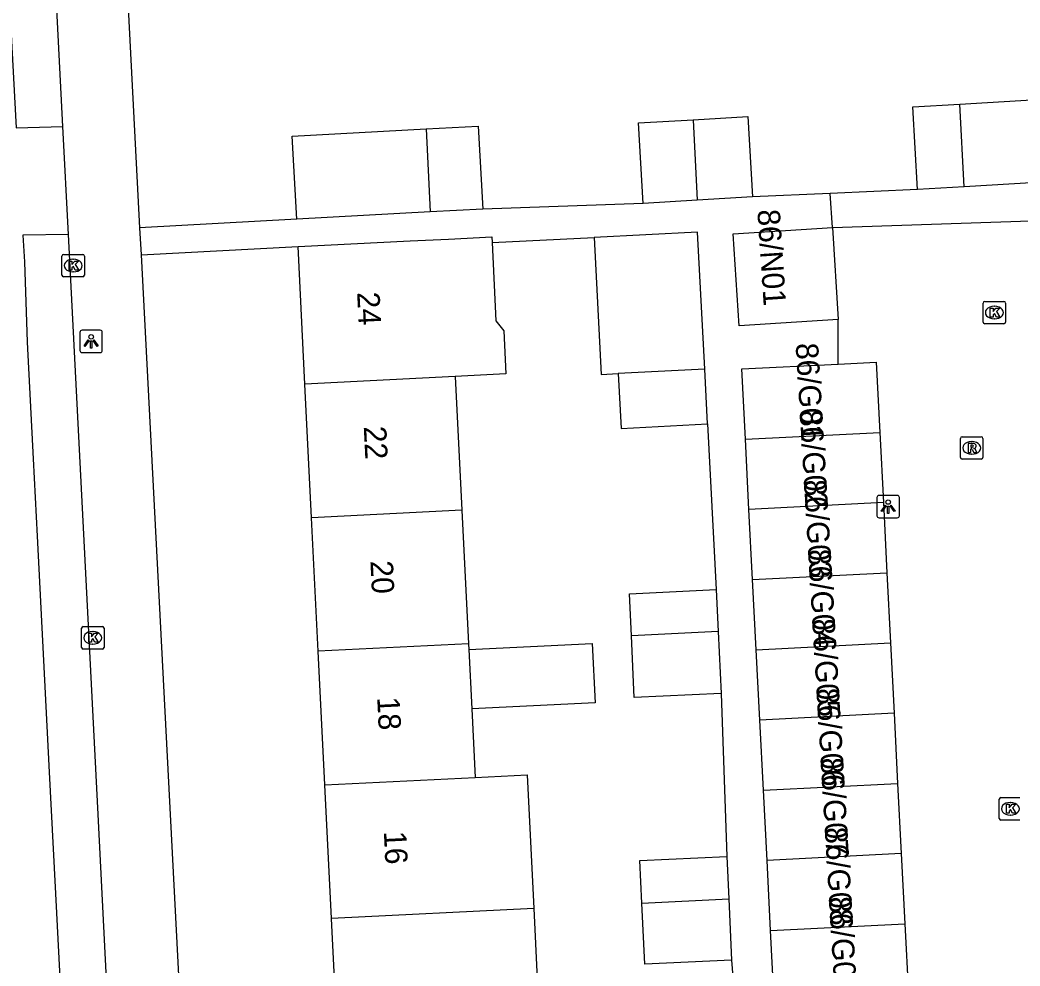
# Model space of a CAD drawing. Extents: x 161084 to 161928, y 385355 to 386522.
# Drawn here: x 161286.9 to 161331.43, y 385793.45 to 385835.58 of the extents above; entities that cross this region are included whole.
import ezdxf

# ---------------------------------------------------------------- set-up
doc = ezdxf.new("R2010")
doc.units = 0
for name, color, linetype in [('IMGEO_Kolk', 7, 'Continuous'), ('IMGEO_Lichtpunt', 7, 'Continuous'), ('IMGEO_Pand', 7, 'Continuous'), ('IMGEO_Pand_nummerreeks', 7, 'Continuous'), ('IMGEO_Rijbaan_lokaal_open', 7, 'Continuous'), ('IMGEO_Rioolput', 7, 'Continuous'), ('IMGEO_Voetpad_open', 7, 'Continuous')]:
    doc.layers.add(name, color=color, linetype=linetype)

msp = doc.modelspace()

# ---------------------------------------------------------------- linework, layer by layer
at = {"layer": 'IMGEO_Kolk'}
for p, q in [((161288.765, 385824.22), (161288.765, 385825.072)), ((161288.84, 385825.146), (161289.692, 385825.146)), ((161289.253, 385824.926), (161289.278, 385824.926)), ((161289.766, 385825.072), (161289.766, 385824.22)), ((161289.692, 385824.146), (161288.84, 385824.146)), ((161289.276, 385824.366), (161289.251, 385824.366)), ((161329.791, 385822.127), (161329.791, 385822.979)), ((161329.866, 385823.053), (161330.718, 385823.053)), ((161330.279, 385822.833), (161330.304, 385822.833)), ((161330.792, 385822.979), (161330.792, 385822.127)), ((161330.302, 385822.273), (161330.277, 385822.273)), ((161330.718, 385822.053), (161329.866, 385822.053)), ((161289.636, 385807.644), (161289.636, 385808.496)), ((161289.711, 385808.57), (161290.563, 385808.57)), ((161290.637, 385808.496), (161290.637, 385807.644)), ((161290.124, 385808.35), (161290.149, 385808.35)), ((161290.563, 385807.57), (161289.711, 385807.57)), ((161290.147, 385807.79), (161290.122, 385807.79)), ((161330.507, 385800.029), (161330.507, 385800.881)), ((161330.582, 385800.955), (161331.434, 385800.955)), ((161330.995, 385800.735), (161331.02, 385800.735)), ((161331.434, 385799.955), (161330.582, 385799.955)), ((161331.018, 385800.175), (161330.993, 385800.175))]:
    msp.add_line(p, q, dxfattribs=at)
for points in [[(161288.765, 385824.22), (161288.765, 385825.072)], [(161288.84, 385825.146), (161289.692, 385825.146)], [(161289.766, 385825.072), (161289.766, 385824.22)], [(161289.086, 385824.846), (161289.209, 385824.846), (161289.209, 385824.695), (161289.339, 385824.846), (161289.503, 385824.846), (161289.357, 385824.695), (161289.51, 385824.446), (161289.358, 385824.446), (161289.273, 385824.61), (161289.209, 385824.543), (161289.209, 385824.446), (161289.086, 385824.446), (161289.086, 385824.846)], [(161289.692, 385824.146), (161288.84, 385824.146)], [(161329.791, 385822.127), (161329.791, 385822.979)], [(161329.866, 385823.053), (161330.718, 385823.053)], [(161330.112, 385822.753), (161330.235, 385822.753), (161330.235, 385822.602), (161330.365, 385822.753), (161330.529, 385822.753), (161330.383, 385822.602), (161330.536, 385822.353), (161330.384, 385822.353), (161330.299, 385822.517), (161330.235, 385822.45), (161330.235, 385822.353), (161330.112, 385822.353), (161330.112, 385822.753)], [(161330.792, 385822.979), (161330.792, 385822.127)], [(161330.718, 385822.053), (161329.866, 385822.053)], [(161289.636, 385807.644), (161289.636, 385808.496)], [(161289.711, 385808.57), (161290.563, 385808.57)], [(161290.637, 385808.496), (161290.637, 385807.644)], [(161289.957, 385808.27), (161290.08, 385808.27), (161290.08, 385808.119), (161290.21, 385808.27), (161290.374, 385808.27), (161290.228, 385808.119), (161290.381, 385807.87), (161290.229, 385807.87), (161290.144, 385808.034), (161290.08, 385807.967), (161290.08, 385807.87), (161289.957, 385807.87), (161289.957, 385808.27)], [(161290.563, 385807.57), (161289.711, 385807.57)], [(161330.507, 385800.029), (161330.507, 385800.881)], [(161330.582, 385800.955), (161331.434, 385800.955)], [(161330.828, 385800.655), (161330.951, 385800.655), (161330.951, 385800.504), (161331.081, 385800.655), (161331.245, 385800.655), (161331.099, 385800.504), (161331.252, 385800.255), (161331.1, 385800.255), (161331.015, 385800.419), (161330.951, 385800.352), (161330.951, 385800.255), (161330.828, 385800.255), (161330.828, 385800.655)], [(161331.434, 385799.955), (161330.582, 385799.955)]]:
    msp.add_lwpolyline(points, dxfattribs=at)
for centre, start, end in [((161288.842, 385825.07), 91.552, 178.448), ((161288.842, 385825.07), 91.552, 178.448), ((161289.69, 385825.07), 1.552, 88.448), ((161289.69, 385825.07), 1.552, 88.448), ((161288.842, 385824.222), 181.552, 268.448), ((161288.842, 385824.222), 181.552, 268.448), ((161289.69, 385824.222), 271.552, 358.448), ((161289.69, 385824.222), 271.552, 358.448), ((161329.868, 385822.977), 91.552, 178.448), ((161329.868, 385822.977), 91.552, 178.448), ((161330.716, 385822.977), 1.552, 88.448), ((161330.716, 385822.977), 1.552, 88.448), ((161329.868, 385822.129), 181.552, 268.448), ((161329.868, 385822.129), 181.552, 268.448), ((161330.716, 385822.129), 271.552, 358.448), ((161330.716, 385822.129), 271.552, 358.448), ((161289.713, 385808.494), 91.552, 178.448), ((161289.713, 385808.494), 91.552, 178.448), ((161290.561, 385808.494), 1.552, 88.448), ((161290.561, 385808.494), 1.552, 88.448), ((161289.713, 385807.646), 181.552, 268.448), ((161289.713, 385807.646), 181.552, 268.448), ((161290.561, 385807.646), 271.552, 358.448), ((161290.561, 385807.646), 271.552, 358.448), ((161330.584, 385800.879), 91.552, 178.448), ((161330.584, 385800.879), 91.552, 178.448), ((161330.584, 385800.031), 181.552, 268.448), ((161330.584, 385800.031), 181.552, 268.448)]:
    msp.add_arc(centre, 0.0765, start, end, dxfattribs=at)
for centre, major_axis, ratio, start_param, end_param in [((161289.252, 385824.646), (-0.387, 0.002), 0.722429, 4.712389, 7.853982), ((161289.277, 385824.646), (-0.39, 0.002), 0.717154, 1.570796, 4.712389), ((161330.278, 385822.553), (-0.387, 0.002), 0.722429, 4.712389, 7.853982), ((161330.303, 385822.553), (-0.39, 0.002), 0.717154, 1.570796, 4.712389), ((161290.123, 385808.07), (-0.387, 0.002), 0.722429, 4.712389, 7.853982), ((161290.148, 385808.07), (-0.39, 0.002), 0.717154, 1.570796, 4.712389), ((161330.994, 385800.455), (-0.387, 0.002), 0.722429, 4.712389, 7.853982), ((161331.019, 385800.455), (-0.39, 0.002), 0.717154, 1.570796, 4.712389)]:
    msp.add_ellipse(centre, major_axis=major_axis, ratio=ratio, start_param=start_param, end_param=end_param, dxfattribs=at)
at = {"layer": 'IMGEO_Lichtpunt'}
for p, q in [((161289.565, 385821.672), (161289.565, 385820.865)), ((161289.565, 385821.672), (161289.565, 385820.865)), ((161290.467, 385821.767), (161289.659, 385821.767)), ((161290.467, 385821.767), (161289.659, 385821.767)), ((161290.561, 385820.865), (161290.561, 385821.672)), ((161290.561, 385820.865), (161290.561, 385821.672)), ((161289.659, 385820.771), (161290.467, 385820.771)), ((161289.659, 385820.771), (161290.467, 385820.771)), ((161325.064, 385814.315), (161325.064, 385813.508)), ((161325.064, 385814.315), (161325.064, 385813.508)), ((161325.966, 385814.41), (161325.158, 385814.41)), ((161325.966, 385814.41), (161325.158, 385814.41)), ((161326.06, 385813.508), (161326.06, 385814.315)), ((161326.06, 385813.508), (161326.06, 385814.315)), ((161325.158, 385813.414), (161325.966, 385813.414)), ((161325.158, 385813.414), (161325.966, 385813.414))]:
    msp.add_line(p, q, dxfattribs=at)
for points in [[(161289.939, 385821.336), (161289.978, 385821.308), (161289.79, 385821.046), (161289.752, 385821.073), (161289.939, 385821.336)], [(161290.151, 385821.308), (161290.189, 385821.335), (161290.376, 385821.073), (161290.337, 385821.045), (161290.151, 385821.308)], [(161290.041, 385821.288), (161290.088, 385821.288), (161290.088, 385820.966), (161290.041, 385820.966), (161290.041, 385821.288)], [(161325.438, 385813.979), (161325.477, 385813.951), (161325.289, 385813.689), (161325.251, 385813.716), (161325.438, 385813.979)], [(161325.54, 385813.931), (161325.587, 385813.931), (161325.587, 385813.609), (161325.54, 385813.609), (161325.54, 385813.931)], [(161325.65, 385813.951), (161325.688, 385813.978), (161325.875, 385813.716), (161325.836, 385813.688), (161325.65, 385813.951)]]:
    msp.add_lwpolyline(points, dxfattribs=at)
for centre in [(161290.064, 385821.47), (161325.563, 385814.113)]:
    msp.add_circle(centre, 0.0994, dxfattribs=at)
for centre, start, end in [((161289.659, 385821.672), 90, 180), ((161289.659, 385821.672), 90, 180), ((161290.467, 385821.672), 0, 90), ((161290.467, 385821.672), 0, 90), ((161289.659, 385820.865), 180, 270), ((161289.659, 385820.865), 180, 270), ((161290.467, 385820.865), 270, 0), ((161290.467, 385820.865), 270, 360), ((161325.158, 385814.315), 90, 180), ((161325.158, 385814.315), 90, 180), ((161325.966, 385814.315), 0, 90), ((161325.966, 385814.315), 0, 90), ((161325.158, 385813.508), 180, 270), ((161325.158, 385813.508), 180, 270), ((161325.966, 385813.508), 270, 0), ((161325.966, 385813.508), 270, 360)]:
    msp.add_arc(centre, 0.0946, start, end, dxfattribs=at)
at = {"layer": 'IMGEO_Pand'}
for points in [[(161328.757, 385831.839), (161331.956, 385832.031), (161332.177, 385828.347)], [(161326.876, 385828.028), (161326.655, 385831.712), (161328.757, 385831.839)], [(161328.941, 385828.152), (161328.757, 385831.839)], [(161314.656, 385827.41), (161314.441, 385830.997), (161316.876, 385831.143)], [(161316.876, 385831.143), (161319.306, 385831.289), (161319.521, 385827.703)], [(161316.876, 385831.143), (161317.055, 385827.555)], [(161299.219, 385826.713), (161299.02, 385830.408), (161304.983, 385830.729)], [(161304.983, 385830.729), (161307.299, 385830.854), (161307.508, 385827.16)], [(161304.983, 385830.729), (161305.168, 385827.034)], [(161328.941, 385828.152), (161326.876, 385828.028)], [(161332.177, 385828.347), (161328.941, 385828.152)], [(161319.521, 385827.703), (161317.055, 385827.555)], [(161307.508, 385827.16), (161305.168, 385827.034)], [(161317.055, 385827.555), (161314.656, 385827.41)], [(161305.168, 385827.034), (161299.219, 385826.713)], [(161323.338, 385822.249), (161318.92, 385821.965), (161318.658, 385826.054), (161323.076, 385826.337)], [(161323.076, 385826.337), (161323.338, 385822.249)], [(161299.285, 385825.493), (161304.279, 385825.741), (161305.977, 385825.825), (161307.906, 385825.921), (161307.919, 385825.671)], [(161317.391, 385820.035), (161317.071, 385826.14), (161312.474, 385825.904)], [(161312.474, 385825.904), (161312.786, 385819.799), (161313.541, 385819.838)], [(161299.589, 385819.369), (161299.285, 385825.493)], [(161307.919, 385825.671), (161308.091, 385822.187), (161308.442, 385821.734), (161308.536, 385819.823), (161306.28, 385819.701)], [(161317.391, 385820.035), (161313.541, 385819.838)], [(161317.519, 385817.593), (161317.391, 385820.035)], [(161319.201, 385816.912), (161319.039, 385820.05), (161323.334, 385820.26)], [(161323.334, 385820.26), (161325.03, 385820.343), (161325.189, 385817.217)], [(161306.28, 385819.701), (161299.589, 385819.369)], [(161306.28, 385819.701), (161306.575, 385813.75)], [(161313.541, 385819.838), (161313.666, 385817.384), (161317.519, 385817.593)], [(161299.884, 385813.418), (161299.589, 385819.369)], [(161319.201, 385816.912), (161325.189, 385817.217)], [(161319.362, 385813.786), (161319.201, 385816.912)], [(161325.189, 385817.217), (161325.348, 385814.091)], [(161325.348, 385814.091), (161319.362, 385813.786)], [(161319.523, 385810.66), (161319.362, 385813.786)], [(161325.348, 385814.091), (161325.507, 385810.965)], [(161306.575, 385813.75), (161299.884, 385813.418)], [(161300.178, 385807.467), (161299.884, 385813.418)], [(161306.575, 385813.75), (161306.87, 385807.799)], [(161319.523, 385810.66), (161325.507, 385810.965)], [(161319.684, 385807.534), (161319.523, 385810.66)], [(161325.507, 385810.965), (161325.666, 385807.839)], [(161314.124, 385808.159), (161314.036, 385810.033), (161317.905, 385810.213)], [(161317.905, 385810.213), (161317.992, 385808.351)], [(161317.992, 385808.351), (161314.124, 385808.159)], [(161318.12, 385805.595), (161314.251, 385805.415), (161314.124, 385808.159)], [(161317.992, 385808.351), (161318.12, 385805.595)], [(161306.87, 385807.799), (161300.178, 385807.467)], [(161306.87, 385807.799), (161306.883, 385807.544)], [(161306.883, 385807.544), (161312.385, 385807.817), (161312.516, 385805.177), (161307.014, 385804.905)], [(161306.883, 385807.544), (161307.014, 385804.905)], [(161319.684, 385807.534), (161325.666, 385807.839)], [(161319.845, 385804.408), (161319.684, 385807.534)], [(161325.666, 385807.839), (161325.825, 385804.713)], [(161300.474, 385801.515), (161300.178, 385807.467)], [(161307.014, 385804.905), (161307.165, 385801.847)], [(161325.825, 385804.713), (161319.845, 385804.408)], [(161320.006, 385801.282), (161319.845, 385804.408)], [(161325.825, 385804.713), (161325.984, 385801.587)], [(161300.474, 385801.515), (161307.165, 385801.847)], [(161307.165, 385801.847), (161309.479, 385801.962), (161309.774, 385796.01)], [(161300.769, 385795.563), (161300.474, 385801.515)], [(161320.006, 385801.282), (161325.984, 385801.587)], [(161320.167, 385798.156), (161320.006, 385801.282)], [(161325.984, 385801.587), (161326.144, 385798.46)], [(161314.597, 385796.249), (161314.509, 385798.149), (161318.378, 385798.329)], [(161318.378, 385798.329), (161318.465, 385796.441)], [(161326.144, 385798.46), (161320.167, 385798.156)], [(161326.144, 385798.46), (161326.303, 385795.334)], [(161320.328, 385795.03), (161320.167, 385798.156)], [(161314.597, 385796.249), (161318.465, 385796.441)], [(161318.465, 385796.441), (161318.592, 385793.711)], [(161309.774, 385796.01), (161300.769, 385795.563)], [(161309.774, 385796.01), (161310.068, 385790.058)], [(161318.592, 385793.711), (161314.724, 385793.531), (161314.597, 385796.249)], [(161301.063, 385789.612), (161300.769, 385795.563)], [(161320.328, 385795.03), (161326.303, 385795.334)], [(161326.303, 385795.334), (161326.462, 385792.208)], [(161320.49, 385791.904), (161320.328, 385795.03)]]:
    msp.add_lwpolyline(points, dxfattribs=at)
at = {"layer": 'IMGEO_Rijbaan_lokaal_open'}
for points in [[(161286.025, 385843.795), (161286.725, 385830.786), (161288.804, 385830.838)], [(161289.05, 385826.037), (161288.804, 385830.838)], [(161323.076, 385826.337), (161337.637, 385826.831)], [(161289.05, 385826.037), (161287.016, 385825.999), (161287.098, 385824.82), (161287.218, 385821.238), (161287.484, 385816.036), (161287.661, 385812.59), (161287.944, 385807.065), (161288.2, 385802.078), (161288.462, 385796.968), (161288.743, 385791.485), (161290.968, 385748.079), (161293.511, 385748.193)], [(161323.334, 385820.26), (161323.338, 385822.249)]]:
    msp.add_lwpolyline(points, dxfattribs=at)
at = {"layer": 'IMGEO_Rioolput'}
for p, q in [((161328.783, 385816.1), (161328.783, 385816.952)), ((161328.858, 385817.026), (161329.71, 385817.026)), ((161329.784, 385816.952), (161329.784, 385816.1)), ((161329.271, 385816.806), (161329.296, 385816.806)), ((161329.71, 385816.026), (161328.858, 385816.026)), ((161329.294, 385816.246), (161329.269, 385816.246))]:
    msp.add_line(p, q, dxfattribs=at)
for points in [[(161328.783, 385816.1), (161328.783, 385816.952)], [(161328.858, 385817.026), (161329.71, 385817.026)], [(161329.784, 385816.952), (161329.784, 385816.1)], [(161329.372, 385816.724), (161329.12, 385816.726), (161329.12, 385816.326)], [(161329.12, 385816.326), (161329.244, 385816.326), (161329.244, 385816.488), (161329.255, 385816.488)], [(161329.298, 385816.645), (161329.244, 385816.645), (161329.244, 385816.564)], [(161329.244, 385816.564), (161329.296, 385816.564)], [(161329.302, 385816.459), (161329.373, 385816.326), (161329.513, 385816.326), (161329.448, 385816.452)], [(161329.71, 385816.026), (161328.858, 385816.026)]]:
    msp.add_lwpolyline(points, dxfattribs=at)
for centre, radius, start, end in [((161328.86, 385816.95), 0.0765, 91.552, 178.448), ((161328.86, 385816.95), 0.0765, 91.552, 178.448), ((161329.708, 385816.95), 0.0765, 1.552, 88.448), ((161329.708, 385816.95), 0.0765, 1.552, 88.448), ((161329.254, 385816.435), 0.0533, 26.0293, 88.6989), ((161329.28, 385816.753), 0.19, 274.7715, 282.9687), ((161329.304, 385816.549), 0.0964, 77.0061, 93.1865), ((161329.318, 385816.606), 0.0378, 276.6634, 79.6772), ((161329.371, 385816.614), 0.109, 350.3612, 89.416), ((161329.369, 385816.614), 0.112, 277.5842, 350.9817), ((161329.353, 385816.399), 0.108, 29.5134, 73.7905), ((161328.86, 385816.102), 0.0765, 181.552, 268.448), ((161328.86, 385816.102), 0.0765, 181.552, 268.448), ((161329.708, 385816.102), 0.0765, 271.552, 358.448), ((161329.708, 385816.102), 0.0765, 271.552, 358.448)]:
    msp.add_arc(centre, radius, start, end, dxfattribs=at)
for centre, major_axis, ratio, start_param, end_param in [((161329.27, 385816.526), (-0.387, 0.002), 0.722429, 4.712389, 7.853982), ((161329.295, 385816.526), (-0.39, 0.002), 0.717154, 1.570796, 4.712389)]:
    msp.add_ellipse(centre, major_axis=major_axis, ratio=ratio, start_param=start_param, end_param=end_param, dxfattribs=at)
at = {"layer": 'IMGEO_Voetpad_open'}
for points in [[(161288.804, 385830.838), (161288.059, 385845.38)], [(161291.267, 385844.769), (161292.223, 385826.327)], [(161326.876, 385828.028), (161322.979, 385827.856)], [(161322.979, 385827.856), (161319.521, 385827.703)], [(161323.076, 385826.337), (161322.979, 385827.856)], [(161314.656, 385827.41), (161307.508, 385827.16)], [(161299.219, 385826.713), (161292.223, 385826.327)], [(161292.223, 385826.327), (161292.285, 385825.118)], [(161292.885, 385750.57), (161290.358, 385800.504), (161289.05, 385826.037)], [(161307.919, 385825.671), (161312.474, 385825.904)], [(161292.285, 385825.118), (161299.285, 385825.493)], [(161292.285, 385825.118), (161295.952, 385754.37), (161296.116, 385751.21), (161296.554, 385750), (161296.707, 385749.779), (161296.879, 385749.572), (161297.069, 385749.382), (161297.276, 385749.21), (161297.497, 385749.056), (161297.73, 385748.923), (161297.975, 385748.811), (161298.228, 385748.722), (161298.489, 385748.656), (161298.755, 385748.613), (161299.023, 385748.594), (161299.076, 385748.593)], [(161317.519, 385817.593), (161317.905, 385810.213)], [(161318.12, 385805.595), (161318.378, 385798.329)], [(161318.592, 385793.711), (161319.165, 385786.393)]]:
    msp.add_lwpolyline(points, dxfattribs=at)

# ---------------------------------------------------------------- texts
at = {"layer": 'IMGEO_Pand_nummerreeks'}
for s, rotation, p in [('86/N01', 273.8141, (161319.735, 385827.122)), ('24', 272.8359, (161301.909, 385823.453)), ('86/G01', 273.4391, (161321.44, 385821.174)), ('86/G02', 273.4391, (161321.619, 385818.195)), ('22', 272.8376, (161302.205, 385817.476)), ('86/G03', 273.4391, (161321.806, 385815.094)), ('86/G04', 273.4391, (161321.992, 385811.998)), ('20', 272.8376, (161302.501, 385811.49)), ('86/G05', 273.4391, (161322.178, 385808.903)), ('86/G06', 273.4391, (161322.364, 385805.808)), ('18', 272.8359, (161302.803, 385805.419)), ('86/G07', 273.4391, (161322.55, 385802.713)), ('86/G08', 273.4391, (161322.736, 385799.614)), ('16', 272.8376, (161303.099, 385799.442)), ('86/G09', 273.4391, (161322.921, 385796.525))]:
    msp.add_text(s, height=1, rotation=rotation, dxfattribs=at).set_placement(p)

doc.saveas('drawing.dxf')
